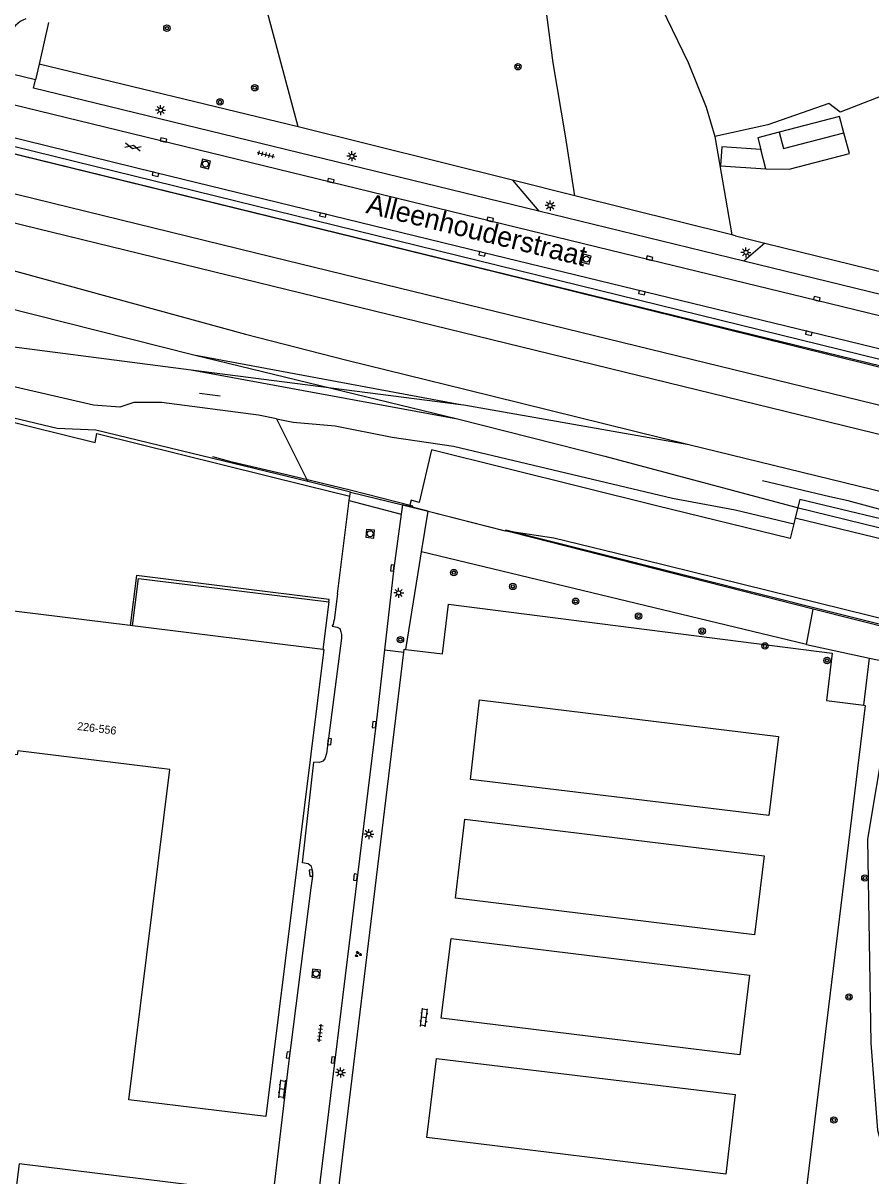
# Model space of a CAD drawing. Extents: x 131000 to 133014, y 396499 to 399001.
# Drawn here: x 132518.7 to 132624.5, y 397080.1 to 397224 of the extents above; entities that cross this region are included whole.
import ezdxf

# ---------------------------------------------------------------- set-up
doc = ezdxf.new("R2010")
doc.units = 0
for name, color, linetype in [('gg-afsc-draadraster', 7, 'Continuous'), ('gg-afsc-erfafscheiding', 7, 'Continuous'), ('gg-afsc-hekwerk', 7, 'Continuous'), ('gg-afsc-muur', 7, 'Continuous'), ('gg-anno-huisnummerreeks BGT', 7, 'Continuous'), ('gg-anno-openbare ruimte label', 7, 'Continuous'), ('gg-aspt-spoorlijn', 7, 'Continuous'), ('gg-bbg-gedigitaliseerde bijgebouw', 7, 'Continuous'), ('gg-bbg-hoofdgebouw', 7, 'Continuous'), ('gg-bbg-luifel en loopbrug', 7, 'Continuous'), ('gg-knt-verharding', 7, 'Continuous'), ('gg-knt-verharding nz', 7, 'Continuous'), ('gg-kntw-beschoeiing', 7, 'Continuous'), ('gt-grn-groengrens', 7, 'Continuous'), ('gt-grn-vlakafsluiter', 7, 'Continuous'), ('gt-symb-boom', 7, 'Continuous'), ('gt-symb-gesloten verharding', 7, 'Continuous'), ('gt-symb-groenvak', 7, 'Continuous'), ('gt-symb-klinker verharding', 7, 'Continuous'), ('gt-symb-kolk', 7, 'Continuous'), ('gt-symb-lichtmast', 7, 'Continuous'), ('gt-symb-rioolschacht', 7, 'Continuous'), ('gt-symb-tegel verharding', 7, 'Continuous'), ('gx-grn-maaiveld', 7, 'Continuous')]:
    doc.layers.add(name, color=color, linetype=linetype)

# ---------------------------------------------------------------- blocks, each defined once
blk = doc.blocks.new('gt0-KOLK')
at = {"layer": 'gt-symb-kolk'}
blk.add_lwpolyline([(0, 0), (0.38, 0), (0.38, 0.4), (-0.38, 0.4), (-0.38, 0), (0, 0)], dxfattribs=at)
blk = doc.blocks.new('gt0-BOOM')
at = {"layer": 'gt-symb-boom'}
for radius in [0.4, 0.2]:
    blk.add_circle((0, 0), radius, dxfattribs=at)
blk = doc.blocks.new('gt0-LMAST')
at = {"layer": 'gt-symb-lichtmast'}
for p, q in [((-0.18, 0.17), (-0.45, 0.44)), ((-0.01, 0.25), (-0.01, 0.62)), ((0.17, 0.17), (0.44, 0.44)), ((-0.26, 0), (-0.63, 0)), ((-0.18, -0.18), (-0.45, -0.45)), ((-0.01, -0.25), (-0.01, -0.63)), ((0.44, -0.45), (0.17, -0.18)), ((0.24, 0), (0.62, 0))]:
    blk.add_line(p, q, dxfattribs=at)
blk.add_circle((-0.01, 0), 0.25, dxfattribs=at)
blk = doc.blocks.new('gt0-TEG1')
at = {"layer": 'gt-symb-tegel verharding'}
for p, q in [((-1.12, 0), (1.12, 0)), ((-0.9, -0.25), (-0.9, 0.25)), ((-0.45, -0.25), (-0.45, 0.25)), ((0, -0.25), (0, 0.25)), ((0.45, -0.25), (0.45, 0.25)), ((0.9, -0.25), (0.9, 0.25))]:
    blk.add_line(p, q, dxfattribs=at)
blk = doc.blocks.new('gt0-KL1')
at = {"layer": 'gt-symb-klinker verharding'}
for p, q in [((-1.15, 0.3), (1.15, 0.3)), ((-1, -0.3), (-1, 0.3)), ((-0.5, 0.3), (-0.5, 0.45)), ((0, -0.3), (0, 0.3)), ((0.5, 0.3), (0.5, 0.45)), ((1, -0.3), (1, 0.3)), ((-1.15, -0.3), (1.15, -0.3)), ((-0.5, -0.45), (-0.5, -0.3)), ((0.5, -0.45), (0.5, -0.3))]:
    blk.add_line(p, q, dxfattribs=at)
blk = doc.blocks.new('gt0-RS')
at = {"layer": 'gt-symb-rioolschacht'}
blk.add_lwpolyline([(-0.5, -0.5), (0.5, -0.5), (0.5, 0.5), (-0.5, 0.5)], close=True, dxfattribs=at)
blk.add_circle((0, 0), 0.375, dxfattribs=at)
blk = doc.blocks.new('gt0-GRVAK')
at = {"layer": 'gt-symb-groenvak'}
for p, q in [((-0.11, 0.19), (-0.23, 0.24)), ((-0.18, 0.15), (0.09, 0.15)), ((-0.09, 0.21), (-0.16, 0.32)), ((-0.05, 0.21), (-0.05, 0.39)), ((0, 0.21), (0.06, 0.32)), ((0.02, 0.19), (0.13, 0.24)), ((0.26, -0.05), (0.2, 0.06)), ((0.3, -0.05), (0.3, 0.13)), ((0.35, -0.05), (0.41, 0.06)), ((-0.24, -0.23), (-0.36, -0.18)), ((-0.32, -0.26), (-0.05, -0.26)), ((-0.23, -0.21), (-0.29, -0.09)), ((-0.18, -0.2), (-0.18, -0.02)), ((-0.14, -0.21), (-0.07, -0.09)), ((-0.12, -0.23), (0, -0.18)), ((0.24, -0.07), (0.12, -0.02)), ((0.17, -0.11), (0.44, -0.11)), ((0.37, -0.07), (0.49, -0.02))]:
    blk.add_line(p, q, dxfattribs=at)
blk = doc.blocks.new('gt0-GESVH1')
at = {"layer": 'gt-symb-gesloten verharding'}
for p, q in [((-0.99, -0.26), (0.01, 0.24)), ((0.01, -0.26), (-0.99, 0.24)), ((0.01, 0.24), (1.01, -0.26)), ((1.01, 0.24), (0.01, -0.26))]:
    blk.add_line(p, q, dxfattribs=at)

msp = doc.modelspace()

# ---------------------------------------------------------------- linework, layer by layer
at = {"layer": 'gg-afsc-draadraster'}
msp.add_line((132604.98, 397209.81), (132607.12, 397197.52), dxfattribs=at)
for points in [[(132587.54, 397202.41), (132586.37, 397209.87), (132584.83, 397219.01), (132584.06, 397224.97), (132582.95, 397230.34), (132586.36, 397232.71), (132593.48, 397235.6), (132597.01, 397228.7), (132601.65, 397219.02), (132603.91, 397213.47), (132604.98, 397209.81)], [(132648.92, 397222.83), (132643.56, 397221.18), (132632.38, 397217.41), (132620.62, 397212.83), (132619.2, 397213.91), (132611.6, 397211.24), (132604.98, 397209.81)]]:
    msp.add_lwpolyline(points, dxfattribs=at)
at = {"layer": 'gg-afsc-erfafscheiding'}
for p, q in [((132553.04, 397211.02), (132546.66, 397234.88)), ((132579.75, 397204.35), (132553.04, 397211.02)), ((132587.54, 397202.41), (132579.75, 397204.35)), ((132607.12, 397197.52), (132587.54, 397202.41)), ((132607.57, 397197.41), (132607.12, 397197.52))]:
    msp.add_line(p, q, dxfattribs=at)
at = {"layer": 'gg-afsc-hekwerk'}
for p, q in [((132607.57, 397197.41), (132611.21, 397196.51)), ((132543.31, 397177.42), (132540.75, 397177.73)), ((132559.57, 397165.44), (132554.26, 397166.75)), ((132554.1, 397166.26), (132559.47, 397164.93)), ((132559.47, 397164.93), (132559.57, 397165.44)), ((132559.57, 397165.44), (132566.05, 397163.85)), ((132559.57, 397165.44), (132566.05, 397163.85)), ((132566.05, 397163.85), (132569.24, 397163.05)), ((132557.16, 397070.77), (132566.2, 397145.45))]:
    msp.add_line(p, q, dxfattribs=at)
for points in [[(132554.26, 397166.75), (132527.8, 397173.15), (132522.99, 397173.36), (132498.57, 397179.18), (132493.01, 397180.16), (132461.12, 397187.71), (132447.57, 397190.97), (132404.12, 397201.75)], [(132611.21, 397196.51), (132641.57, 397189.05), (132641.62, 397189.39)], [(132511.73, 397175.58), (132527.73, 397171.61), (132527.94, 397172.73), (132554.1, 397166.26)], [(132559.54, 397165.67), (132552.11, 397167.48), (132544.81, 397169.18), (132542.39, 397169.83)], [(132636.2, 397160.7), (132631.3, 397161.88), (132628.81, 397162.64), (132626.5, 397163.03), (132621.61, 397164.34), (132619.34, 397164.83), (132610.92, 397166.84)], [(132653.15, 397150.7), (132647.26, 397152.01), (132645.53, 397152.37), (132633.43, 397146.94), (132608.72, 397153.17), (132589.47, 397158.02), (132578.92, 397160.7), (132578.89, 397160.56), (132567.28, 397163.5), (132567.32, 397163.69), (132559.54, 397165.67)], [(132645.38, 397152.55), (132635.62, 397148.34), (132632.92, 397146.86), (132617.27, 397150.84)], [(132566.46, 397145.79), (132571.04, 397145.24), (132571.77, 397151.46), (132619.63, 397145.35), (132618.93, 397139.43), (132623.57, 397138.83)], [(132566.2, 397145.45), (132566.24, 397145.82), (132566.46, 397145.79)], [(132623.57, 397138.83), (132623.72, 397138.81), (132614.05, 397059.14)]]:
    msp.add_lwpolyline(points, dxfattribs=at)
at = {"layer": 'gg-afsc-muur'}
for points in [[(132556.85, 397151.74), (132556.89, 397152.05), (132532.87, 397155.01), (132532.1, 397148.77)], [(132532.41, 397148.73), (132533.14, 397154.67), (132556.85, 397151.74)]]:
    msp.add_lwpolyline(points, dxfattribs=at)
at = {"layer": 'gg-aspt-spoorlijn'}
for p, q in [((132540.04, 397182.57), (132572.91, 397174.56)), ((132540.04, 397182.57), (132573.31, 397176.36)), ((132532.36, 397181.64), (132539.69, 397180.7)), ((132539.69, 397180.7), (132572.91, 397174.56)), ((132539.69, 397180.7), (132573.31, 397176.36)), ((132573.99, 397178.22), (132601.75, 397171.39)), ((132573.31, 397176.36), (132573.69, 397176.32)), ((132573.69, 397176.32), (132601.75, 397171.39))]:
    msp.add_line(p, q, dxfattribs=at)
for points in [[(132110.72, 397302.41), (132226.38, 397274.13), (132549.82, 397194.81), (132708.51, 397156.01), (132769.11, 397141.52), (132818.73, 397129.46), (132868.26, 397117.25), (133000, 397085.1)], [(132110.33, 397298.79), (132321.53, 397247.11), (132372.34, 397234.59), (132835.05, 397121.42), (133000, 397081.03)], [(132109.71, 397293.25), (132491.77, 397199.77), (132515.35, 397193.66), (132546.46, 397185.16), (132559.12, 397181.89), (132573.99, 397178.22)], [(132109.19, 397288.52), (132149.35, 397278.7), (132169.65, 397273.8), (132299.7, 397241.86), (132341.44, 397231.69), (132379.69, 397222.25), (132447.96, 397205.6), (132480.43, 397197.61), (132540.04, 397182.57)], [(132108.21, 397279.6), (132181.92, 397261.63), (132227.52, 397250.38), (132371.16, 397215.26), (132466.02, 397191.87), (132477.25, 397189.31), (132481.45, 397188.49), (132486.07, 397187.72), (132494.05, 397186.57), (132504.15, 397185.31), (132532.36, 397181.64)], [(132572.91, 397174.56), (132591.28, 397169.92), (132615.08, 397163.54), (132654.76, 397153.81)], [(132601.75, 397171.39), (132626.42, 397165.35), (132654.18, 397158.52), (132722.79, 397141.7), (132741.26, 397137.25), (132765.09, 397131.85), (132802.96, 397123.8), (132831.34, 397117.22), (133000, 397075.84)]]:
    msp.add_lwpolyline(points, dxfattribs=at)
at = {"layer": 'gg-bbg-gedigitaliseerde bijgebouw'}
for p, q in [((132620.55, 397212.31), (132613.03, 397210.35)), ((132621.09, 397210.25), (132620.55, 397212.31)), ((132611.36, 397205.79), (132610.73, 397208.18))]:
    msp.add_line(p, q, dxfattribs=at)
for points in [[(132613.03, 397210.35), (132613.57, 397208.29), (132621.09, 397210.25)], [(132610.73, 397208.18), (132605.87, 397208.5), (132605.71, 397206.16), (132611.36, 397205.79)]]:
    msp.add_lwpolyline(points, dxfattribs=at)
at = {"layer": 'gg-bbg-hoofdgebouw'}
for p, q in [((132532.41, 397148.73), (132532.1, 397148.77)), ((132556.12, 397145.8), (132532.41, 397148.73))]:
    msp.add_line(p, q, dxfattribs=at)
for points in [[(132532.1, 397148.77), (132497.96, 397152.99), (132495.8, 397135.5)], [(132556.12, 397145.8), (132556.24, 397145.79), (132549.02, 397087.51), (132531.95, 397089.61), (132537.04, 397130.8), (132518.08, 397133.15), (132518.02, 397132.66), (132515.37, 397133), (132515.43, 397133.48), (132512.94, 397133.79), (132512.89, 397133.39)], [(132520.83, 397063.95), (132544.11, 397061.07), (132546.22, 397078.16), (132518.26, 397081.62), (132517.69, 397077)]]:
    msp.add_lwpolyline(points, dxfattribs=at)
at = {"layer": 'gg-bbg-luifel en loopbrug'}
for points in [[(132613.03, 397210.35), (132610.35, 397209.65), (132610.73, 397208.18)], [(132611.36, 397205.79), (132614.24, 397205.72), (132621.76, 397207.69), (132621.09, 397210.25)]]:
    msp.add_lwpolyline(points, dxfattribs=at)
at = {"layer": 'gg-knt-verharding'}
for p, q in [((132520.31, 397216.86), (132516.02, 397217.91)), ((132608.6, 397194.25), (132583.05, 397200.48)), ((132557.94, 397152.76), (132559.41, 397164.4)), ((132559.41, 397164.4), (132565.9, 397162.66)), ((132557.94, 397152.76), (132557.52, 397149.47)), ((132556.85, 397151.74), (132556.12, 397145.8)), ((132553.58, 397119.17), (132554.98, 397131.74))]:
    msp.add_line(p, q, dxfattribs=at)
for points in [[(132663.7, 397174.58), (132656.59, 397175.96), (132651.5, 397177.04), (132642.7, 397179.1), (132616.75, 397185.45), (132576.02, 397195.35), (132535.3, 397205.29), (132513.48, 397210.63), (132482.9, 397218.15), (132453.83, 397225.25)], [(132583.05, 397200.48), (132520.05, 397215.83), (132520.31, 397216.86)], [(132643.77, 397182.96), (132617.67, 397189.36), (132596.81, 397194.42), (132514.06, 397214.58), (132513.85, 397214.65)], [(132646.73, 397195.92), (132645.39, 397186.85), (132643.35, 397185.77), (132608.6, 397194.25)], [(132565.9, 397162.66), (132564.98, 397155.94), (132563.8, 397145.75)], [(132557.27, 397148.71), (132557.46, 397148.93), (132557.52, 397149.47)], [(132557.27, 397148.71), (132557.92, 397148.59), (132558.24, 397148.41), (132558.38, 397148), (132558.45, 397147.68), (132558.43, 397147.2), (132556.56, 397132.8), (132556.37, 397132.16), (132556.12, 397131.85), (132555.71, 397131.71), (132554.98, 397131.74)], [(132563.8, 397145.75), (132562.75, 397136.65), (132554.73, 397071.14)], [(132548.37, 397064.55), (132551.83, 397093.82), (132554.67, 397116.06), (132554.89, 397117.5), (132554.84, 397118.23), (132554.7, 397118.72), (132554.31, 397119.05), (132553.58, 397119.17)]]:
    msp.add_lwpolyline(points, dxfattribs=at)
msp.add_arc((132520.16, 397221.41), 3.26, 109.3996, 162.996, dxfattribs=at)
at = {"layer": 'gg-knt-verharding nz'}
for points in [[(132574.52, 397129.57), (132575.65, 397139.5), (132612.94, 397134.93), (132611.74, 397125.08), (132574.52, 397129.57)], [(132572.64, 397114.78), (132573.84, 397124.61), (132611.13, 397120.04), (132609.93, 397110.2), (132572.64, 397114.78)], [(132570.89, 397099.8), (132572.11, 397109.72), (132609.32, 397105.15), (132608.11, 397095.23), (132570.89, 397099.8)], [(132569.09, 397084.91), (132570.29, 397094.76), (132607.51, 397090.27), (132606.38, 397080.34), (132569.09, 397084.91)]]:
    msp.add_lwpolyline(points, dxfattribs=at)
at = {"layer": 'gg-kntw-beschoeiing'}
msp.add_lwpolyline([(132460.97, 397221.49), (132472.1, 397218.83), (132606.29, 397185.91), (132627.54, 397180.73), (132657.34, 397172.95), (132661.18, 397171.89), (132682.09, 397166.74), (132697.5, 397163.4), (132708.93, 397160.86), (132733.5, 397154.94), (132756.36, 397149.47), (132863.32, 397123.26), (132866.17, 397122.63), (132900.54, 397114.16), (132962.8, 397098.93), (132983.61, 397093.84), (133000, 397089.82)], dxfattribs=at)
at = {"layer": 'gt-grn-groengrens'}
for p, q in [((132521.91, 397224.01), (132520.76, 397218.84)), ((132520.76, 397218.84), (132520.31, 397216.86)), ((132553.04, 397211.02), (132520.76, 397218.84)), ((132579.75, 397204.35), (132583.05, 397200.48)), ((132611.21, 397196.51), (132608.6, 397194.25)), ((132566.05, 397163.85), (132565.9, 397162.66)), ((132568.43, 397157.97), (132569.24, 397163.05)), ((132568.17, 397156.42), (132568.43, 397157.97)), ((132616.43, 397146.41), (132568.43, 397157.97)), ((132566.46, 397145.79), (132568.17, 397156.42)), ((132616.43, 397146.41), (132617.27, 397150.84)), ((132616.43, 397146.41), (132624.29, 397144.73)), ((132563.8, 397145.75), (132566.2, 397145.45)), ((132623.57, 397138.83), (132624.29, 397144.73)), ((132624.29, 397144.73), (132634.81, 397142.49))]:
    msp.add_line(p, q, dxfattribs=at)
for points in [[(132663.42, 397172.65), (132459.71, 397222.77), (132448.64, 397226.16), (132396.89, 397238.92), (132320.69, 397257.62), (132259.68, 397272.53), (132194.94, 397288.25), (132130.63, 397304.24), (132130.58, 397304.05)], [(132634.72, 397141.99), (132631.77, 397141.9), (132629.36, 397140.92), (132627.67, 397138.68), (132626.24, 397135.29), (132624.04, 397122.14), (132624.45, 397096.68), (132625.26, 397085.82), (132628.14, 397075.23), (132627.79, 397072.91), (132626.98, 397071.48), (132626.27, 397070.14), (132623.23, 397067.38), (132619.69, 397061.52), (132616.93, 397053.93), (132615.65, 397048.31), (132615.2, 397037.69), (132615.8, 397030.19), (132617.76, 397021.89), (132617.05, 397020.82), (132612.58, 397018.41), (132608.52, 397016.86)]]:
    msp.add_lwpolyline(points, dxfattribs=at)
at = {"layer": 'gt-grn-vlakafsluiter'}
msp.add_line((132559.41, 397164.4), (132559.47, 397164.93), dxfattribs=at)
at = {"layer": 'gx-grn-maaiveld'}
for p, q in [((132550.34, 397174.57), (132551.78, 397171.68)), ((132551.78, 397171.68), (132554.26, 397166.75)), ((132566.94, 397163.63), (132566.05, 397163.85)), ((132569.24, 397163.05), (132566.94, 397163.63)), ((132569.24, 397163.05), (132578.86, 397160.59)), ((132615.02, 397162.22), (132614.83, 397161.46)), ((132615.02, 397162.22), (132630.31, 397158.52))]:
    msp.add_line(p, q, dxfattribs=at)
for points in [[(132550.34, 397174.57), (132548.09, 397175.02), (132535.99, 397176.62), (132532.54, 397176.63), (132530.82, 397176.02), (132527.51, 397176.3), (132517.28, 397178.64), (132515.44, 397180.04), (132512.98, 397180.83), (132507.49, 397182.07), (132503.78, 397182.33), (132493.65, 397183.6), (132485.61, 397184.76), (132476.63, 397186.37), (132465.33, 397188.95), (132370.45, 397212.35), (132263.64, 397238.46)], [(132461.36, 397221.46), (132577.83, 397192.88), (132642.9, 397176.74), (132663.22, 397171.37)], [(132550.34, 397174.57), (132552.43, 397174.15), (132557.66, 397173.71), (132564.76, 397172.27), (132572.39, 397171.15), (132599.73, 397164.66), (132607.52, 397163.21), (132614.83, 397161.46)], [(132614.83, 397161.46), (132614.38, 397159.65), (132597.71, 397163.74), (132569.65, 397170.7), (132568.12, 397164.14), (132567.12, 397164.41), (132566.94, 397163.63)], [(132630.31, 397158.52), (132630.86, 397160.86), (132615.6, 397164.52), (132615.02, 397162.22)], [(132617.27, 397150.84), (132579.87, 397160.33), (132578.86, 397160.59)], [(132630.14, 397157.79), (132629.7, 397155.92), (132635.75, 397154.42), (132634.07, 397147.6), (132614.73, 397152.37), (132596.01, 397157), (132584.93, 397159.68), (132578.86, 397160.59)]]:
    msp.add_lwpolyline(points, dxfattribs=at)

# ---------------------------------------------------------------- block references
at = {"layer": 'gt-symb-boom'}
for p, rotation in [((132536.68, 397223.32), 26.693229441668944), ((132572.45, 397155.39), -6.776782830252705), ((132579.81, 397153.66), -6.890548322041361), ((132587.64, 397151.81), -6.890548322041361), ((132595.48, 397149.96), -6.890548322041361), ((132603.41, 397148.09), -6.890548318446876), ((132565.79, 397147.02), -96.89054832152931), ((132611.25, 397146.24), -6.890548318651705), ((132618.98, 397144.42), -6.7767828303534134)]:
    msp.add_blockref('gt0-BOOM', p, dxfattribs=dict(at, rotation=rotation))
for p in [(132580.45, 397218.51), (132547.63, 397215.89), (132543.3, 397214.12), (132623.7, 397117.28), (132621.72, 397102.43), (132619.84, 397087.09)]:
    msp.add_blockref('gt0-BOOM', p, dxfattribs=at)
at = {"layer": 'gt-symb-gesloten verharding', "rotation": -13.591560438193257}
msp.add_blockref('gt0-GESVH1', (132532.44, 397208.51), dxfattribs=at)
at = {"layer": 'gt-symb-groenvak'}
msp.add_blockref('gt0-GRVAK', (132560.51, 397107.77), dxfattribs=at)
at = {"layer": 'gt-symb-klinker verharding'}
for p, rotation in [((132568.72, 397099.87), 83.05258934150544), ((132551.06, 397090.94), 82.99574075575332)]:
    msp.add_blockref('gt0-KL1', p, dxfattribs=dict(at, rotation=rotation))
at = {"layer": 'gt-symb-kolk'}
for p, rotation in [((132536.21, 397209.18), -13.702889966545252), ((132535.3, 397205.29), 166.24561379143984), ((132557.07, 397204.1), -13.702889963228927), ((132556.17, 397200.2), 166.29648089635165), ((132576.95, 397199.26), -13.702889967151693), ((132576.02, 397195.35), 166.28864115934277), ((132596.81, 397194.42), -13.702889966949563), ((132595.93, 397190.51), 166.32975246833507), ((132617.67, 397189.36), -13.64723833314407), ((132616.75, 397185.45), 166.33759380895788), ((132564.98, 397155.94), 82.87498365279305), ((132562.72, 397136.39), 83.22321717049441), ((132556.75, 397134.31), -97.40918403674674), ((132554.86, 397117.91), 94.41628344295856), ((132560.38, 397117.36), 83.10945167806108), ((132552.01, 397095.18), 82.59081596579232), ((132557.59, 397094.55), 83.22321716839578)]:
    msp.add_blockref('gt0-KOLK', p, dxfattribs=dict(at, rotation=rotation))
at = {"layer": 'gt-symb-lichtmast'}
for p in [(132535.9, 397213.11), (132559.75, 397207.34), (132584.46, 397201.18), (132608.88, 397195.35), (132565.58, 397152.86), (132561.86, 397122.77), (132558.32, 397093)]:
    msp.add_blockref('gt0-LMAST', p, dxfattribs=at)
at = {"layer": 'gt-symb-rioolschacht'}
for p, rotation in [((132541.49, 397206.37), 166.46414363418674), ((132588.98, 397194.5), 165.88039706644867), ((132562.02, 397160.24), -95.68208494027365), ((132555.28, 397105.34), -95.51097695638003)]:
    msp.add_blockref('gt0-RS', p, dxfattribs=dict(at, rotation=rotation))
at = {"layer": 'gt-symb-tegel verharding'}
for p, rotation in [((132549.02, 397207.55), -13.591560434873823), ((132555.79, 397097.95), 82.76127349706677)]:
    msp.add_blockref('gt0-TEG1', p, dxfattribs=dict(at, rotation=rotation))

# ---------------------------------------------------------------- texts
at = {"layer": 'gg-anno-huisnummerreeks BGT'}
msp.add_text('226-556', height=1, rotation=352.9, dxfattribs=at).set_placement((132525.45, 397135.76))
at = {"layer": 'gg-anno-openbare ruimte label'}
msp.add_text('Alleenhouderstraat', height=2.5, rotation=346.2, dxfattribs=at).set_placement((132561.39, 397200.29))

doc.saveas('drawing.dxf')
